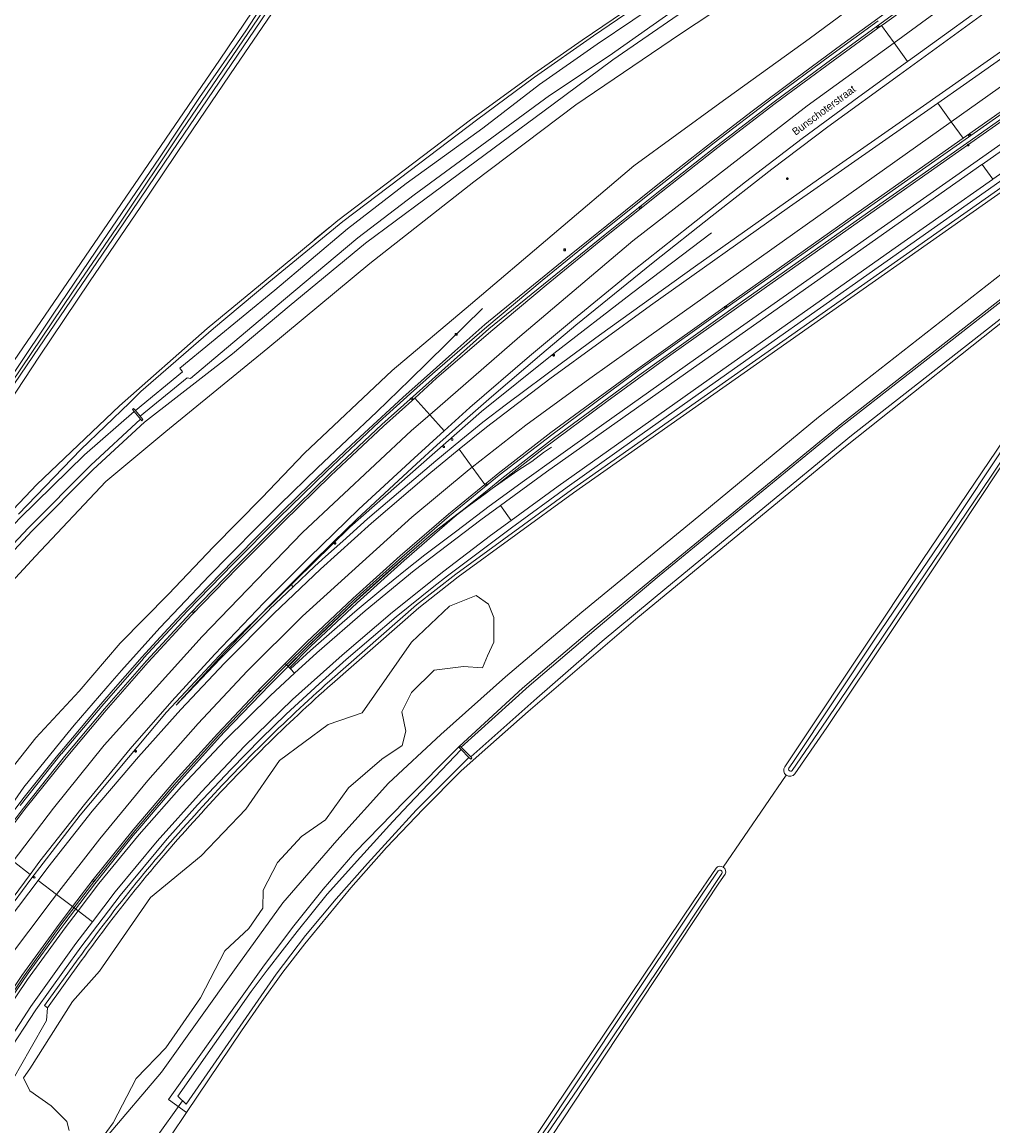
# Model space of a CAD drawing. Header units: metres. Extents: x 151448 to 154749, y 463108 to 465296.
# Tile 361 of 449: x 153305 to 153467, y 464862 to 465046. Entities that reach past the tile are written whole.
import ezdxf
from ezdxf.enums import TextEntityAlignment as Align

# ---------------------------------------------------------------- set-up
doc = ezdxf.new("R2010")
doc.units = ezdxf.units.M
doc.layers.get('0').update_dxf_attribs({"lineweight": 9})
for name, color, linetype, lineweight in [('B-PV-GK-BESCHOEIING-G', 253, 'Continuous', 9), ('B-PV-GR-GRAS-GV', 253, 'Continuous', 9), ('B-PV-GR-GROENVOORZIENING-GV', 253, 'Continuous', 9), ('B-PV-GR-STRUIK-GV', 253, 'Continuous', 9), ('B-PV-GW-TALUD_KRUIN-G', 253, 'Continuous', 9), ('B-PV-IE-MEUBILAIR-S', 253, 'Continuous', 9), ('B-PV-IE-MEUBILAIR_WEGMEUBILAIR-G', 253, 'Continuous', 9), ('B-PV-IE-TERREINAFSCHEIDING_KUNSTMATIG_HEKWERK-G', 253, 'Continuous', 9), ('B-PV-KW-KUNSTWERK_DUIKER-G', 253, 'Continuous', 9), ('B-PV-KW-KUNSTWERK_STUW-GV', 253, 'Continuous', 9), ('B-PV-OG-TERREIN_BEGROEID-GV', 253, 'Continuous', 9), ('B-PV-OG-TERREIN_ERF-GV', 253, 'Continuous', 9), ('B-PV-OG-TERREIN_OEVER-GV', 253, 'Continuous', 9), ('B-PV-OG-TOPOGRAFIE-T18', 2, 'Continuous', 9), ('B-PV-OG-WATER-GV', 253, 'Continuous', 9), ('B-PV-OG-WATER_SLOOT-GV', 253, 'Continuous', 9), ('B-PV-RI-HWA_GOOT_LIJNGOOT-G', 253, 'Continuous', 9), ('B-PV-VH-GESLOTENVERHARDING-GV', 253, 'Continuous', 9), ('B-PV-VH-OPENVERHARDING-GV', 253, 'Continuous', 9)]:
    doc.layers.add(name, color=color, linetype=linetype, lineweight=lineweight)
doc.styles.add('Drong', font='txt', dxfattribs={"height": 1.8})
doc.styles.add('NLCS-ISO', font='txt')

# ---------------------------------------------------------------- blocks, each defined once
blk = doc.blocks.new('SIE-MEUBILAIR_BORD_INFORMATIE-SO')
h = blk.add_hatch(color=256)
h.dxf.hatch_style = 1
h.paths.add_polyline_path([(0.13, 0.2), (-0.33, 0.2), (-0.33, 0.08), (-0.13, 0.08), (-0.13, -0.65), (0.13, -0.65)])
h = blk.add_hatch(color=256)
h.dxf.hatch_style = 1
edge = h.paths.add_edge_path()
edge.add_arc((0, 0.5), 0.149, 0, 360)
for points in [[(-0.75, -0.75), (0.75, -0.75), (0.75, 0.75), (-0.75, 0.75)], [(0.13, 0.2), (-0.33, 0.2), (-0.33, 0.08), (-0.13, 0.08), (-0.13, -0.65), (0.13, -0.65)]]:
    blk.add_lwpolyline(points, close=True)
blk.add_circle((0, 0.5), 0.149)
blk = doc.blocks.new('SIE-MEUBILAIR_BORD_WEGWIJZER-SO')
blk.add_lwpolyline([(-0.75, -0.75), (0.75, -0.75), (0.75, 0.75), (-0.75, 0.75)], close=True)
at = {"style": 'NLCS-ISO'}
blk.add_text('ww', height=0.75, dxfattribs=at).set_placement((0, 0.125), align=Align.MIDDLE_CENTER)
blk = doc.blocks.new('SIE-MEUBILAIR_PAAL_LICHTMAST-SO')
for points in [[(-0.62, 0), (-1, 0)], [(-0.71, 0.71), (-0.44, 0.44)], [(0, 1), (0, 0.62)], [(0.44, 0.44), (0.71, 0.71)], [(1, 0), (0.62, 0)], [(-0.71, -0.71), (-0.44, -0.44)], [(0, -0.62), (0, -1)], [(0.44, -0.44), (0.71, -0.71)]]:
    blk.add_lwpolyline(points)
blk.add_circle((0, 0), 0.5)
blk = doc.blocks.new('SIE-MEUBILAIR_PAAL_TEL-SO')
blk.add_circle((0, 0), 0.75)
at = {"style": 'NLCS-ISO'}
blk.add_text('tel', height=0.75, dxfattribs=at).set_placement((-0.08, 0.07), align=Align.MIDDLE_CENTER)
blk = doc.blocks.new('SIE-MEUBILAIR_PAAL_VERKEERSBORD-SO')
blk.add_circle((0, 0), 0.75)
at = {"style": 'NLCS-ISO'}
blk.add_text('vb', height=0.75, dxfattribs=at).set_placement((0, 0.07), align=Align.MIDDLE_CENTER)
blk = doc.blocks.new('SIE-MEUBILAIR_PAAL_HECTOMETER-SO')
blk.add_circle((0, 0), 0.75)
at = {"style": 'NLCS-ISO'}
blk.add_text('hm', height=0.75, dxfattribs=at).set_placement((0.16, 0.07), align=Align.MIDDLE_CENTER)
blk = doc.blocks.new('SIE-MEUBILAIR_PUT_KOLK-SO')
blk.add_ellipse((0, 0), major_axis=(1.25, 0), ratio=0.54)
at = {"style": 'NLCS-ISO'}
blk.add_text('klk', height=0.75, dxfattribs=at).set_placement((0.03, 0), align=Align.MIDDLE_CENTER)

msp = doc.modelspace()

# ---------------------------------------------------------------- linework, layer by layer
at = {"layer": 'B-PV-GK-BESCHOEIING-G', "flags": 128}
for points in [[(153323.564, 464980.989), (153331.406, 464987.466)], [(153332.203, 464986.455), (153324.36, 464980.053)]]:
    msp.add_lwpolyline(points, dxfattribs=at)
at = {"layer": 'B-PV-GR-GRAS-GV', "flags": 128}
for points in [[(153280.059, 464955.404), (153337.601, 465039.516), (153373.444, 465092.616), (153376.915, 465097.758), (153379.062, 465102.987), (153400.963, 465134.489), (153413.615, 465153.831), (153412.074, 465156.077), (153415.249, 465169.505), (153417.233, 465179.493), (153419.217, 465191.267), (153423.583, 465224.273), (153427.128, 465258.471), (153431.263, 465256.972), (153432.123, 465265.571), (153433.578, 465275.559), (153436.598, 465294.866)], [(153415.71, 465150.371), (153408.569, 465140.247), (153401.744, 465130.015), (153392.683, 465116.598), (153385.843, 465105.788), (153378.691, 465095.234), (153369.148, 465081.429), (153360.767, 465068.854), (153354.003, 465058.727), (153346.304, 465047.223), (153340.297, 465038.461), (153332.138, 465026.509), (153324.473, 465015.1), (153315.881, 465002.477), (153307.572, 464990.099), (153299.742, 464978.233)], [(153295.319, 464956.262), (153307.116, 464968.648), (153320.924, 464981.812), (153335.535, 464994.691), (153350.787, 465007.296), (153357.391, 465012.754), (153379.509, 465029.521), (153381.915, 465031.278), (153390.066, 465037.226), (153398.133, 465042.828), (153411.81, 465052.164)]]:
    msp.add_lwpolyline(points, dxfattribs=at)
at = {"layer": 'B-PV-GR-GROENVOORZIENING-GV', "flags": 128}
for points in [[(153558.228, 465139.235), (153539.234, 465126.674), (153519.719, 465114.511), (153503.95, 465104.632), (153488.537, 465095.258), (153469.537, 465083.656), (153452.363, 465072.367), (153431.736, 465059.22), (153403.265, 465039.589), (153393.288, 465032.168), (153371.873, 465016.287), (153361.961, 465008.965), (153349.224, 464998.434), (153339.775, 464990.489), (153325.077, 464979.044), (153316.511, 464971.146), (153306.352, 464960.907), (153297.313, 464951.283)], [(153559.363, 465136.558), (153541.225, 465124.397), (153522.824, 465113.59), (153505.401, 465102.102), (153490.261, 465092.255), (153471.501, 465080.596), (153452.035, 465068.418), (153433.224, 465056.275), (153414.582, 465043.883), (153397.121, 465032.071), (153380.047, 465019.18), (153362.722, 465005.558), (153345.689, 464991.435), (153328.674, 464977.528), (153318.638, 464969.129), (153306.903, 464956.67), (153290.206, 464938.659)], [(153290.206, 464938.659), (153306.903, 464956.67), (153318.638, 464969.129), (153328.674, 464977.528), (153345.689, 464991.435), (153362.722, 465005.558), (153380.047, 465019.18), (153397.121, 465032.071), (153414.582, 465043.883), (153433.224, 465056.275), (153452.035, 465068.418), (153471.501, 465080.596), (153490.261, 465092.255), (153505.401, 465102.102), (153522.824, 465113.59), (153541.225, 465124.397), (153559.363, 465136.558)], [(153300.222, 464917.865), (153306.936, 464926.374), (153314.196, 464934.171), (153321.055, 464942.176), (153329.092, 464950.339), (153336.586, 464958.221), (153344.692, 464966.409), (153351.814, 464973.91), (153366.457, 464987.685), (153379.511, 464998.704), (153406.766, 465021.844), (153421.156, 465032.331), (153436.045, 465043.064), (153450.952, 465054.138), (153465.028, 465064.332), (153485.533, 465078.306), (153507.216, 465093.367), (153526.957, 465106.935), (153543.291, 465118.728), (153559.095, 465129.564)], [(153559.095, 465129.564), (153543.291, 465118.728), (153526.957, 465106.935), (153507.216, 465093.367), (153485.533, 465078.306), (153465.028, 465064.332), (153450.952, 465054.138), (153436.045, 465043.064), (153421.156, 465032.331), (153406.766, 465021.844), (153379.511, 464998.704), (153366.457, 464987.685), (153351.814, 464973.91), (153344.692, 464966.409), (153336.586, 464958.221), (153329.092, 464950.339), (153321.055, 464942.176), (153314.196, 464934.171), (153306.936, 464926.374), (153300.222, 464917.865)], [(153355.994, 464935.825), (153370.496, 464948.536), (153377.067, 464953.696), (153396.362, 464967.767), (153502.233, 465042.214), (153515.997, 465052.211), (153531.596, 465062.943), (153602.185, 465112.731), (153601.754, 465113.325), (153584.249, 465100.989)], [(153602.185, 465112.731), (153531.596, 465062.943), (153515.997, 465052.211), (153502.233, 465042.214), (153502.579, 465041.723), (153396.712, 464967.279), (153377.429, 464953.217), (153370.879, 464948.074), (153356.391, 464935.375)], [(153302.483, 464896.135), (153307.325, 464902.551), (153308.948, 464904.702), (153316.357, 464914.094), (153324.062, 464923.173), (153331.129, 464931.107), (153338.432, 464938.83), (153346.666, 464947.101), (153354.454, 464954.519), (153363, 464962.188), (153372.548, 464970.388), (153377.633, 464974.53), (153382.201, 464978.251), (153392.775, 464986.305), (153409.561, 464998.529), (153432.782, 465015.033), (153457.516, 465032.351), (153461.801, 465035.351), (153538.869, 465089.589), (153538.941, 465089.64), (153555.562, 465101.33)], [(153564.147, 465088.049), (153547.906, 465076.678), (153530.528, 465064.511), (153515.086, 465053.636), (153466.723, 465019.642), (153466.655, 465019.594), (153449.875, 465007.788), (153419.333, 464986.248), (153394.128, 464968.349), (153386.313, 464962.642), (153382.865, 464960.125), (153375.041, 464954.203), (153366.47, 464947.355), (153358.093, 464940.169), (153349.794, 464932.731), (153341.793, 464924.94), (153334.593, 464917.352), (153327.223, 464909.087), (153320.219, 464900.64), (153316.414, 464895.629), (153313.649, 464891.987), (153306.105, 464881.513), (153299.113, 464870.772)], [(153568.211, 465082.484), (153534.62, 465057.599), (153505.92, 465034.132), (153470.909, 465005.934), (153437.601, 464979.885), (153416.661, 464962.611), (153398.072, 464947.313), (153385.364, 464936.519), (153374.557, 464926.934), (153365.797, 464918.793), (153357.221, 464909.224), (153348.202, 464898.774), (153340.393, 464888.027), (153327.935, 464870.535), (153318.866, 464859.818)], [(153318.866, 464859.818), (153327.935, 464870.535), (153340.393, 464888.027), (153348.202, 464898.774), (153357.221, 464909.224), (153365.797, 464918.793), (153374.557, 464926.934), (153385.364, 464936.519), (153398.072, 464947.313), (153416.661, 464962.611), (153437.601, 464979.885), (153470.909, 465005.934), (153505.92, 465034.132), (153534.62, 465057.599), (153568.211, 465082.484)], [(153329.468, 464859.894), (153332.096, 464863.794), (153329.085, 464865.978), (153344.831, 464888.031), (153349.786, 464894.704), (153354.928, 464901.064), (153360.217, 464907.187), (153368.605, 464915.819), (153377.614, 464924.887), (153388.191, 464934.657), (153399.825, 464944.556), (153411.082, 464953.865), (153441.498, 464978.815), (153473.145, 465003.598), (153508.113, 465031.812), (153535.662, 465053.543), (153564.113, 465075.089)], [(153304.068, 464963.674), (153314.467, 464974.475), (153322.569, 464982.299), (153324.494, 464984.158), (153336.634, 464994.7), (153345.861, 465002.467), (153358.221, 465012.544), (153367.809, 465019.848), (153380.525, 465029.476), (153390.189, 465036.664), (153400.027, 465043.551), (153429.644, 465063.779)], [(153300.214, 464907.966), (153305.129, 464914.42), (153311.987, 464923.039), (153318.708, 464930.991), (153325.675, 464938.962), (153333.017, 464946.888), (153340.611, 464954.735), (153348.211, 464962.39), (153356.199, 464970.15), (153364.968, 464978.382), (153370.193, 464983.092), (153373.85, 464986.389), (153382.903, 464994.211), (153392.123, 465001.936), (153402.232, 465010.161), (153411.367, 465017.476), (153420.819, 465024.928), (153430.4, 465032.255), (153440.048, 465039.396), (153448.141, 465045.29), (153448.377, 465045.462), (153464.949, 465057.435)], [(153504.438, 465055.327), (153477.845, 465036.564), (153462.348, 465025.658), (153445.769, 465013.991), (153424.556, 464998.97), (153407.663, 464986.89), (153393.552, 464976.517), (153384.751, 464969.684), (153382.547, 464967.889), (153378.142, 464964.302), (153381.105, 464966.513), (153383.104, 464967.981), (153383.745, 464968.445), (153391.657, 464974.613), (153402.27, 464982.526), (153412.932, 464990.281), (153428.563, 465001.41), (153446.33, 465013.96), (153460.976, 465024.271), (153471.275, 465031.523), (153487.935, 465043.257), (153504.014, 465054.583)], [(153411.81, 465052.164), (153398.133, 465042.828), (153390.066, 465037.226), (153381.915, 465031.278), (153379.509, 465029.521), (153357.391, 465012.754), (153350.787, 465007.296), (153335.535, 464994.691), (153320.924, 464981.812), (153307.116, 464968.648), (153295.319, 464956.262)], [(153469.273, 465051.474), (153452.651, 465039.413), (153452.486, 465039.293), (153444.336, 465033.373), (153434.874, 465026.449), (153425.427, 465019.221), (153416.123, 465011.872), (153406.563, 465004.263), (153396.698, 464996.232), (153389.336, 464990.058), (153379.4, 464981.51), (153375.116, 464977.631), (153370.082, 464973.073), (153360.844, 464964.525), (153352.572, 464956.479), (153345.033, 464948.912), (153336.822, 464940.321), (153329.638, 464932.462), (153322.702, 464924.517), (153315.061, 464915.219), (153307.623, 464905.751), (153306.005, 464903.556), (153301.276, 464897.142)], [(153509.891, 465048.764), (153474.853, 465024.14), (153447.565, 465004.935), (153428.337, 464991.374), (153416.18, 464982.783), (153406.842, 464976.151), (153395.638, 464968.195), (153386.332, 464961.418), (153375.655, 464953.414), (153373.402, 464951.613), (153367.108, 464946.585), (153358.752, 464939.417), (153354.23, 464935.364), (153348.713, 464930.283), (153344.578, 464926.256), (153339.495, 464921.066), (153333.96, 464915.139), (153328.895, 464909.46), (153321.002, 464900.018), (153314.453, 464891.392), (153311.727, 464887.607), (153306.93, 464880.948), (153301.995, 464873.366)], [(153301.995, 464873.366), (153306.93, 464880.948), (153311.727, 464887.607), (153314.453, 464891.392), (153321.002, 464900.018), (153328.895, 464909.46), (153333.96, 464915.139), (153339.495, 464921.066), (153344.578, 464926.256), (153348.713, 464930.283), (153354.23, 464935.364), (153358.752, 464939.417), (153367.108, 464946.585), (153373.402, 464951.613), (153375.655, 464953.414), (153386.332, 464961.418), (153395.638, 464968.195), (153406.842, 464976.151), (153416.18, 464982.783), (153428.337, 464991.374), (153447.565, 465004.935), (153474.853, 465024.14), (153509.891, 465048.764)], [(153302.193, 464912.766), (153305.028, 464916.425), (153310.344, 464923.116), (153313.044, 464926.363), (153317.414, 464931.551), (153320.274, 464934.833), (153324.676, 464939.869), (153328.343, 464943.829), (153331.269, 464946.989), (153335.812, 464951.717), (153340.002, 464956.035), (153344.447, 464960.504), (153348.239, 464964.286), (153352.712, 464968.644), (153359.655, 464975.27), (153368.241, 464983.168), (153376.89, 464990.907), (153381.902, 464995.384), (153386.134, 464998.823), (153390.918, 465002.711), (153396.318, 465007.096), (153405.36, 465014.399), (153410.53, 465018.545), (153416.156, 465022.975), (153420.013, 465026.012), (153426.293, 465030.811), (153433.816, 465036.466), (153441.485, 465042.118), (153445.896, 465045.32), (153450.325, 465048.53)], [(153450.325, 465048.53), (153445.896, 465045.32), (153441.485, 465042.118), (153433.816, 465036.466), (153426.293, 465030.811), (153420.013, 465026.012), (153416.156, 465022.975), (153410.53, 465018.545), (153405.36, 465014.399), (153396.318, 465007.096), (153390.918, 465002.711), (153386.134, 464998.823), (153381.902, 464995.384), (153376.89, 464990.907), (153368.241, 464983.168), (153359.655, 464975.27), (153352.712, 464968.644), (153348.239, 464964.286), (153344.447, 464960.504), (153340.002, 464956.035), (153335.812, 464951.717), (153331.269, 464946.989), (153328.343, 464943.829), (153324.676, 464939.869), (153320.274, 464934.833), (153317.414, 464931.551), (153313.044, 464926.363), (153310.344, 464923.116), (153305.028, 464916.425), (153302.193, 464912.766)], [(153470.581, 465042.754), (153454.565, 465031.506), (153437.623, 465019.643), (153417.074, 465005.095), (153401.067, 464993.58), (153394.919, 464989.103), (153385.542, 464982.052), (153381.582, 464979.037), (153377.913, 464976.048), (153373.717, 464972.63), (153363.793, 464964.187), (153362.34, 464962.94), (153358.184, 464959.21), (153355.321, 464956.641), (153353.541, 464955.03), (153349.91, 464951.572), (153345.976, 464947.825), (153345.957, 464947.806), (153337.723, 464939.535), (153337.705, 464939.517), (153330.4, 464931.799), (153337.553, 464939.639), (153345.748, 464948.213), (153349.512, 464951.991), (153352.982, 464955.473), (153356.604, 464959.006), (153360.557, 464962.851), (153364.388, 464966.442), (153367.505, 464969.326), (153370.486, 464972.085), (153373.918, 464975.197), (153378.585, 464979.423), (153383.019, 464983.305), (153386.074, 464985.932), (153391.407, 464990.49), (153397.093, 464995.258), (153410.02, 465005.736), (153419.851, 465013.543), (153429.816, 465021.32), (153439.177, 465028.358), (153451.103, 465037.052), (153465.84, 465047.748)], [(153465.84, 465047.748), (153451.103, 465037.052), (153439.177, 465028.358), (153429.816, 465021.32), (153419.851, 465013.543), (153410.02, 465005.736), (153397.093, 464995.258), (153391.407, 464990.49), (153386.074, 464985.932), (153383.019, 464983.305), (153378.585, 464979.423), (153373.918, 464975.197), (153370.486, 464972.085), (153367.505, 464969.326), (153364.388, 464966.442), (153360.557, 464962.851), (153356.604, 464959.006), (153352.982, 464955.473), (153349.512, 464951.991), (153349.91, 464951.572), (153353.541, 464955.03), (153355.321, 464956.641), (153358.184, 464959.21), (153362.34, 464962.94), (153363.793, 464964.187), (153373.717, 464972.63), (153377.913, 464976.048), (153381.582, 464979.037), (153385.542, 464982.052), (153394.919, 464989.103), (153401.067, 464993.58), (153417.074, 465005.095), (153437.623, 465019.643), (153454.565, 465031.506), (153470.581, 465042.754)], [(153447.552, 465046.098), (153439.456, 465040.202), (153429.799, 465033.054), (153420.206, 465025.718), (153410.745, 465018.259), (153401.604, 465010.939), (153391.486, 465002.707), (153382.257, 464994.974), (153373.188, 464987.139), (153369.523, 464983.835), (153364.291, 464979.118), (153355.508, 464970.873), (153347.508, 464963.101), (153339.897, 464955.435), (153332.291, 464947.576), (153324.941, 464939.641), (153324.922, 464939.62), (153317.95, 464931.643), (153311.222, 464923.683), (153311.205, 464923.662), (153304.34, 464915.034)], [(153304.34, 464915.034), (153311.205, 464923.662), (153311.222, 464923.683), (153317.95, 464931.643), (153324.922, 464939.62), (153324.941, 464939.641), (153332.291, 464947.576), (153339.897, 464955.435), (153347.508, 464963.101), (153355.508, 464970.873), (153364.291, 464979.118), (153369.523, 464983.835), (153373.188, 464987.139), (153382.257, 464994.974), (153391.486, 465002.707), (153401.604, 465010.939), (153410.745, 465018.259), (153420.206, 465025.718), (153429.799, 465033.054), (153439.456, 465040.202), (153447.552, 465046.098)], [(153356.391, 464935.375), (153370.879, 464948.074), (153377.429, 464953.217), (153396.712, 464967.279), (153502.579, 465041.723), (153502.233, 465042.214), (153396.362, 464967.767), (153377.067, 464953.696), (153370.496, 464948.536), (153355.994, 464935.825)], [(153477.269, 465037.381), (153461.772, 465026.476), (153445.192, 465014.808), (153423.976, 464999.785), (153407.075, 464987.699), (153392.949, 464977.314), (153384.128, 464970.466), (153381.916, 464968.664), (153375.813, 464963.694), (153367.766, 464956.736), (153359.892, 464949.643), (153352.128, 464942.315), (153348.583, 464938.77), (153348.781, 464938.565), (153349.023, 464938.314), (153354.775, 464943.937), (153361.086, 464949.87), (153366.456, 464954.669), (153369.76, 464957.583), (153372.893, 464960.258), (153373.832, 464961.042), (153377.231, 464963.622), (153378.142, 464964.302), (153382.547, 464967.889), (153384.751, 464969.684), (153393.552, 464976.517), (153407.663, 464986.89), (153424.556, 464998.97), (153445.769, 465013.991), (153462.348, 465025.658), (153477.845, 465036.564)], [(153471.971, 465028.287), (153460.512, 465020.218), (153448.079, 465011.464), (153431.69, 464999.913), (153417.087, 464989.62), (153401.768, 464978.763), (153393.797, 464973.113), (153388.535, 464969.318), (153382.645, 464965.019), (153377.208, 464960.94), (153371.908, 464956.903), (153368.645, 464954.366), (153364.536, 464950.99), (153360.6, 464947.725), (153357.241, 464944.812), (153352.817, 464940.959), (153349.438, 464937.883), (153350.133, 464937.163), (153353.873, 464940.568), (153361.918, 464947.544), (153370.126, 464954.289), (153381.262, 464962.771), (153384.495, 464965.131), (153392.188, 464970.747), (153417.664, 464988.803), (153464.897, 465022.083), (153464.935, 465022.11), (153480.456, 465033.038)], [(153471.275, 465031.523), (153460.976, 465024.271), (153446.33, 465013.96), (153428.563, 465001.41), (153412.932, 464990.281), (153402.27, 464982.526), (153391.657, 464974.613), (153383.745, 464968.445), (153383.104, 464967.981), (153381.105, 464966.513), (153378.142, 464964.302), (153376.456, 464962.928), (153368.426, 464955.985), (153360.569, 464948.907), (153352.825, 464941.598), (153349.29, 464938.063), (153349.277, 464938.05), (153349.438, 464937.883), (153352.817, 464940.959), (153357.241, 464944.812), (153360.6, 464947.725), (153364.536, 464950.99), (153368.645, 464954.366), (153371.908, 464956.903), (153377.208, 464960.94), (153382.645, 464965.019), (153388.535, 464969.318), (153393.797, 464973.113), (153401.768, 464978.763), (153417.087, 464989.62), (153431.69, 464999.913), (153448.079, 465011.464), (153460.512, 465020.218), (153471.971, 465028.287)], [(153312.49, 464860.803), (153312.121, 464862.281), (153309.511, 464864.926), (153305.932, 464867.407), (153304.897, 464869.563), (153305.932, 464871.056), (153313.091, 464882.324), (153317.581, 464887.411), (153326.087, 464899.676), (153334.543, 464906.667), (153341.982, 464914.431), (153347.623, 464922.565), (153355.734, 464928.59), (153361.447, 464930.501), (153369.652, 464942.332), (153375.994, 464948.322), (153380.444, 464950.109), (153382.513, 464948.674), (153383.428, 464946.438), (153383.428, 464942.317), (153382.366, 464940.054), (153381.488, 464938.068), (153378.348, 464938.253), (153373.452, 464937.652), (153369.665, 464933.911), (153368.049, 464930.679), (153368.742, 464927.446), (153368.095, 464925.09), (153364.724, 464922.781), (153359.135, 464918.024), (153355.302, 464912.667), (153351.284, 464909.896), (153347.313, 464905.555), (153344.911, 464900.936), (153344.858, 464897.903), (153342.51, 464894.517), (153338.492, 464890.776), (153334.425, 464882.933), (153328.655, 464874.612), (153323.713, 464869.486), (153319.834, 464862.05), (153316.674, 464857.701)], [(153314.527, 464889.09), (153308.908, 464881.295), (153308.719, 464879.146), (153305.997, 464874.353), (153301.843, 464867.037), (153301.264, 464865.903), (153300.878, 464865.35), (153300.412, 464865.047), (153299.611, 464864.95), (153298.636, 464864.939), (153297.77, 464865.09), (153296.927, 464865.383), (153296.887, 464865.319), (153292.625, 464858.429), (153297.035, 464855.114)], [(153301.843, 464867.037), (153305.997, 464874.353), (153308.719, 464879.146), (153308.908, 464881.295), (153308.421, 464881.646), (153314.04, 464889.44)], [(153314.04, 464889.44), (153308.421, 464881.646), (153308.908, 464881.295), (153314.527, 464889.09)]]:
    msp.add_lwpolyline(points, dxfattribs=at)
for points in [[(153368.426, 464955.985), (153376.456, 464962.928), (153378.142, 464964.302), (153377.231, 464963.622), (153373.832, 464961.042), (153372.893, 464960.258), (153369.76, 464957.583), (153366.456, 464954.669), (153361.086, 464949.87), (153354.775, 464943.937), (153349.023, 464938.314), (153349.046, 464938.29), (153349.277, 464938.05), (153349.29, 464938.063), (153352.825, 464941.598), (153360.569, 464948.907)], [(153349.512, 464951.991), (153345.748, 464948.213), (153337.553, 464939.639), (153330.4, 464931.799), (153337.705, 464939.517), (153337.723, 464939.535), (153345.957, 464947.806), (153345.976, 464947.825), (153349.91, 464951.572)]]:
    msp.add_lwpolyline(points, close=True, dxfattribs=at)
at = {"layer": 'B-PV-GR-GROENVOORZIENING-GV'}
for points in [[(153355.994, 464935.825, 0.0272594), (153334.148, 464914.2)], [(153334.148, 464914.2, -0.0272594), (153355.994, 464935.825)], [(153334.591, 464913.796, -0.027225), (153356.391, 464935.375)], [(153356.391, 464935.375, 0.027225), (153334.591, 464913.796)], [(153334.148, 464914.2, 0.0306221), (153314.04, 464889.44)], [(153314.04, 464889.44, -0.0306221), (153334.148, 464914.2)], [(153314.527, 464889.09, -0.0306007), (153334.591, 464913.796)], [(153334.591, 464913.796, 0.0306007), (153314.527, 464889.09)]]:
    msp.add_lwpolyline(points, format="xyb", dxfattribs=at)
at = {"layer": 'B-PV-GR-STRUIK-GV', "flags": 128}
msp.add_lwpolyline([(153316.674, 464857.701), (153319.834, 464862.05), (153323.713, 464869.486), (153328.655, 464874.612), (153334.425, 464882.933), (153338.492, 464890.776), (153342.51, 464894.517), (153344.858, 464897.903), (153344.911, 464900.936), (153347.313, 464905.555), (153351.284, 464909.896), (153355.302, 464912.667), (153359.135, 464918.024), (153364.724, 464922.781), (153368.095, 464925.09), (153368.742, 464927.446), (153368.049, 464930.679), (153369.665, 464933.911), (153373.452, 464937.652), (153378.348, 464938.253), (153381.488, 464938.068), (153382.366, 464940.054), (153383.428, 464942.317), (153383.428, 464946.438), (153382.513, 464948.674), (153380.444, 464950.109), (153375.994, 464948.322), (153369.652, 464942.332), (153361.447, 464930.501), (153355.734, 464928.59), (153347.623, 464922.565), (153341.982, 464914.431), (153334.543, 464906.667), (153326.087, 464899.676), (153317.581, 464887.411), (153313.091, 464882.324), (153305.932, 464871.056), (153304.897, 464869.563), (153305.932, 464867.407), (153309.511, 464864.926), (153312.121, 464862.281), (153312.49, 464860.803)], dxfattribs=at)
at = {"layer": 'B-PV-GW-TALUD_KRUIN-G', "flags": 128}
for points in [[(153602.185, 465112.731), (153531.596, 465062.943), (153515.997, 465052.211), (153502.233, 465042.214), (153502.579, 465041.723), (153396.712, 464967.279), (153377.429, 464953.217), (153370.879, 464948.074), (153356.391, 464935.375)], [(153314.527, 464889.09), (153308.908, 464881.295)]]:
    msp.add_lwpolyline(points, dxfattribs=at)
at = {"layer": 'B-PV-GW-TALUD_KRUIN-G'}
for points in [[(153356.391, 464935.375, 0.027225), (153334.591, 464913.796)], [(153334.591, 464913.796, 0.0306007), (153314.527, 464889.09)]]:
    msp.add_lwpolyline(points, format="xyb", dxfattribs=at)
at = {"layer": 'B-PV-IE-MEUBILAIR_WEGMEUBILAIR-G', "flags": 128}
for points in [[(153287.074, 464874.791), (153293.343, 464884.703), (153299.104, 464893.307), (153306.133, 464902.775), (153314.355, 464913.435), (153328.789, 464930.612), (153338.336, 464940.877), (153359.366, 464961.541), (153381.368, 464980.867), (153393.415, 464990.536), (153406.382, 465000.576), (153419.747, 465010.664)], [(153381.542, 464998.016), (153369.393, 464986.157), (153363.863, 464980.8), (153353.966, 464971.427), (153347.699, 464965.304), (153344.28, 464961.929), (153339.244, 464956.818), (153335.894, 464953.39), (153330.93, 464948.184), (153327.645, 464944.694), (153321.233, 464937.602), (153319.669, 464935.822), (153313.374, 464928.471), (153311.834, 464926.62), (153304.948, 464918.089), (153301.455, 464913.047)], [(153299.64, 464878.25), (153304.705, 464885.656), (153305.692, 464887.059), (153310.954, 464894.31), (153311.768, 464895.409), (153316.798, 464901.983), (153323.222, 464910.02), (153324.306, 464911.322), (153327.232, 464914.712), (153328.977, 464916.777), (153331.276, 464919.375), (153337.234, 464926.034), (153338.384, 464927.279), (153345.996, 464935.229), (153349.046, 464938.29), (153352.068, 464941.321), (153353.283, 464942.505), (153359.785, 464948.644), (153361.037, 464949.795), (153368.808, 464956.736), (153372.114, 464959.565), (153374.076, 464961.18), (153379.52, 464965.318), (153381.715, 464966.952), (153383.154, 464968), (153387.433, 464970.985), (153389.729, 464972.505), (153391.712, 464973.971), (153393.018, 464974.882)]]:
    msp.add_lwpolyline(points, dxfattribs=at)
at = {"layer": 'B-PV-IE-TERREINAFSCHEIDING_KUNSTMATIG_HEKWERK-G', "flags": 128}
for points in [[(153494.495, 465015.24), (153492.149, 465013.357), (153472.651, 464999.276), (153442.129, 464975.02), (153407.435, 464946.44), (153389.157, 464930.777), (153382.404, 464924.819), (153377.957, 464920.822), (153371.604, 464914.463), (153365.469, 464908.046), (153359.559, 464901.327), (153351.842, 464891.977), (153348.17, 464887.213), (153344.698, 464882.345), (153341.292, 464877.44), (153332.096, 464863.794)], [(153356.158, 465011.735), (153355.837, 465011.489), (153353.435, 465009.485)], [(153332.096, 464863.794), (153329.468, 464859.894), (153328.579, 464859.337)]]:
    msp.add_lwpolyline(points, dxfattribs=at)
at = {"layer": 'B-PV-KW-KUNSTWERK_DUIKER-G', "flags": 128}
msp.add_lwpolyline([(153326.823, 464859.258), (153331.42, 464865.763)], dxfattribs=at)
at = {"layer": 'B-PV-KW-KUNSTWERK_STUW-GV', "flags": 128}
for points in [[(153323.564, 464980.989), (153323.26, 464981.347), (153323.06, 464981.191), (153323.367, 464980.82), (153324.419, 464979.546), (153324.622, 464979.301), (153324.83, 464979.5), (153324.36, 464980.053)], [(153377.814, 464924.912), (153377.628, 464924.741), (153377.955, 464924.408), (153379.248, 464923.089), (153379.54, 464922.79), (153379.752, 464922.975), (153379.572, 464923.155), (153377.955, 464924.771)]]:
    msp.add_lwpolyline(points, close=True, dxfattribs=at)
at = {"layer": 'B-PV-OG-TERREIN_BEGROEID-GV', "flags": 128}
for points in [[(153413.615, 465153.831), (153400.963, 465134.489), (153379.062, 465102.987), (153376.915, 465097.758), (153373.444, 465092.616), (153337.601, 465039.516), (153280.059, 464955.404)], [(153303.34, 464987.358), (153309.848, 464997.095), (153318.124, 465009.367), (153327.59, 465023.199), (153334.29, 465033.273), (153342.014, 465044.395), (153348.84, 465054.969), (153355.346, 465064.396), (153362.581, 465075.049), (153370.37, 465086.361), (153378.473, 465098.54), (153384.434, 465107.613), (153390.257, 465116.409), (153395.634, 465124.216), (153402.445, 465134.529), (153407.188, 465141.734), (153414.158, 465151.914)]]:
    msp.add_lwpolyline(points, dxfattribs=at)
at = {"layer": 'B-PV-OG-TERREIN_ERF-GV', "flags": 128}
for points in [[(153581.608, 465082.886), (153529.565, 465043.389), (153497.171, 465017.388), (153497.212, 465017.095), (153496.889, 465016.258), (153496.626, 465015.439), (153496.369, 465014.627), (153495.959, 465013.398), (153495.29, 465011.879), (153494.262, 465010.26), (153485.374, 464997.28), (153470.867, 464975.883), (153457.643, 464955.888), (153438.989, 464928.055), (153433.659, 464920.365)], [(153472.651, 464999.276), (153442.129, 464975.02), (153407.435, 464946.44), (153389.157, 464930.777), (153382.404, 464924.819), (153377.957, 464920.822), (153371.604, 464914.463), (153365.469, 464908.046), (153359.559, 464901.327), (153351.842, 464891.977), (153348.17, 464887.213), (153344.698, 464882.345), (153341.292, 464877.44), (153332.096, 464863.794), (153329.468, 464859.894)], [(153431.971, 464921.534), (153434.679, 464925.529), (153455.025, 464956.121), (153468.555, 464976.109)], [(153432.233, 464920.11), (153421.707, 464904.75)], [(153421.707, 464904.75), (153432.233, 464920.11)], [(153370.591, 464831.685), (153371.038, 464831.669), (153371.412, 464831.823), (153371.808, 464832.207), (153373.471, 464834.79), (153373.789, 464834.944), (153374.272, 464834.9), (153374.754, 464834.702), (153377.001, 464838.118), (153376.777, 464838.485), (153376.644, 464839.035), (153376.709, 464839.401), (153393.487, 464864.475), (153416.805, 464899.161), (153420.497, 464904.607)], [(153422.022, 464903.573), (153420.987, 464902.079), (153403.915, 464876.327), (153393.119, 464859.975), (153378.856, 464838.282), (153378.178, 464837.91), (153377.691, 464837.862), (153377.297, 464837.905), (153377.001, 464838.118), (153374.754, 464834.702)]]:
    msp.add_lwpolyline(points, dxfattribs=at)
at = {"layer": 'B-PV-OG-TERREIN_ERF-GV'}
for points in [[(153432.233, 464920.11, -0.4128982), (153431.971, 464921.534)], [(153433.659, 464920.365, -0.4131254), (153432.233, 464920.11)], [(153420.497, 464904.607, -0.3727948), (153421.707, 464904.75)], [(153421.707, 464904.75, -0.3728784), (153422.022, 464903.573)]]:
    msp.add_lwpolyline(points, format="xyb", dxfattribs=at)
at = {"layer": 'B-PV-OG-TERREIN_OEVER-GV', "flags": 128}
for points in [[(153278.603, 464950.518), (153281.903, 464955.278), (153291.542, 464969.003), (153302.841, 464985.567), (153313.085, 465000.781), (153321.078, 465012.466), (153331.263, 465027.728), (153344.981, 465047.792), (153359.344, 465068.842), (153372.073, 465087.901), (153385.521, 465108.208), (153395.734, 465123.311), (153408.778, 465143.037), (153414.614, 465151.657)], [(153415.25, 465151.096), (153407.965, 465140.65), (153392.525, 465117.624), (153376.863, 465093.974), (153361.107, 465070.778), (153344.518, 465046.096), (153329.626, 465024.195), (153321.616, 465012.365), (153306.564, 464990.215), (153291.278, 464967.736), (153279.489, 464950.496)], [(153299.742, 464978.233), (153307.572, 464990.099), (153315.881, 465002.477), (153324.473, 465015.1), (153332.138, 465026.509), (153340.297, 465038.461), (153346.304, 465047.223), (153354.003, 465058.727), (153360.767, 465068.854), (153369.148, 465081.429), (153378.691, 465095.234), (153385.843, 465105.788), (153392.683, 465116.598), (153401.744, 465130.015), (153408.569, 465140.247), (153415.71, 465150.371)], [(153414.158, 465151.914), (153407.188, 465141.734), (153402.445, 465134.529), (153395.634, 465124.216), (153390.257, 465116.409), (153384.434, 465107.613), (153378.473, 465098.54), (153370.37, 465086.361), (153362.581, 465075.049), (153355.346, 465064.396), (153348.84, 465054.969), (153342.014, 465044.395), (153334.29, 465033.273), (153327.59, 465023.199), (153318.124, 465009.367), (153309.848, 464997.095), (153303.34, 464987.358)], [(153297.313, 464951.283), (153306.352, 464960.907), (153316.511, 464971.146), (153325.077, 464979.044), (153339.775, 464990.489), (153349.224, 464998.434), (153361.961, 465008.965), (153371.873, 465016.287), (153393.288, 465032.168), (153403.265, 465039.589), (153431.736, 465059.22), (153452.363, 465072.367), (153469.537, 465083.656), (153488.537, 465095.258), (153503.95, 465104.632), (153519.719, 465114.511), (153539.234, 465126.674), (153558.228, 465139.235)], [(153429.644, 465063.779), (153400.027, 465043.551), (153390.189, 465036.664), (153380.525, 465029.476), (153367.809, 465019.848), (153358.221, 465012.544), (153345.861, 465002.467), (153336.634, 464994.7), (153324.494, 464984.158), (153322.569, 464982.299), (153314.467, 464974.475), (153304.068, 464963.674)], [(153304.296, 464963.008), (153315.053, 464973.596), (153323.367, 464980.82), (153323.06, 464981.191), (153323.26, 464981.347), (153323.564, 464980.989), (153331.406, 464987.466), (153331.012, 464988.07), (153346.859, 465001.085), (153358.97, 465011.35), (153368.774, 465018.911), (153381.59, 465028.165), (153391.041, 465035.456), (153400.644, 465042.16), (153430.413, 465062.27)], [(153432.612, 465061.36), (153402.666, 465040.22), (153392.708, 465033.603), (153370.133, 465017.014), (153360.728, 465009.818), (153348.313, 464999.453), (153332.77, 464986.334), (153332.203, 464986.455), (153324.36, 464980.053), (153324.83, 464979.5), (153324.622, 464979.301), (153324.419, 464979.546), (153316.138, 464971.884), (153305.691, 464961.336), (153296.568, 464951.692)], [(153494.935, 465015.298), (153494.902, 465015.341), (153494.832, 465015.511), (153494.495, 465015.24), (153494.585, 465015.021), (153494.597, 465014.52), (153494.262, 465013.648), (153486.738, 465002.359), (153468.555, 464976.109), (153455.025, 464956.121), (153434.679, 464925.529)], [(153432.668, 464921.293), (153433.299, 464922.209), (153447.109, 464943.007), (153458.788, 464960.204), (153473.285, 464981.993), (153487.931, 465003.432), (153494.361, 465013.361)], [(153473.145, 465003.598), (153441.498, 464978.815), (153411.082, 464953.865), (153399.825, 464944.556), (153388.191, 464934.657), (153377.614, 464924.887), (153368.605, 464915.819), (153360.217, 464907.187), (153354.928, 464901.064), (153349.786, 464894.704), (153344.831, 464888.031), (153329.085, 464865.978), (153332.096, 464863.794), (153341.292, 464877.44), (153344.698, 464882.345), (153348.17, 464887.213), (153351.842, 464891.977), (153359.559, 464901.327), (153365.469, 464908.046), (153371.604, 464914.463), (153377.957, 464920.822), (153382.404, 464924.819), (153389.157, 464930.777), (153407.435, 464946.44), (153442.129, 464975.02), (153472.651, 464999.276)], [(153351.943, 464893.325), (153347.081, 464886.871), (153332.042, 464865.197), (153330.667, 464866.514), (153342.903, 464883.987), (153345.561, 464887.53), (153350.594, 464894.009), (153355.579, 464900.261), (153361.137, 464906.428), (153366.556, 464912.385), (153369.22, 464915.221), (153377.955, 464924.408), (153377.628, 464924.741), (153377.814, 464924.912), (153377.955, 464924.771), (153389.305, 464935.048), (153400.514, 464944.575), (153410.999, 464953.41), (153441.399, 464978.332), (153472.881, 465002.965)], [(153474.588, 465001.482), (153443.135, 464976.833), (153412.276, 464951.47), (153401.518, 464942.513), (153390.574, 464932.957), (153379.572, 464923.155), (153379.752, 464922.975), (153379.54, 464922.79), (153379.248, 464923.089), (153370.424, 464914.265), (153362.302, 464905.376), (153357.096, 464899.493), (153351.943, 464893.325)], [(153479.571, 464989.673), (153466.449, 464970.037), (153454.129, 464951.821), (153439.022, 464929.361), (153433.214, 464920.917)], [(153433.659, 464920.365), (153438.989, 464928.055), (153457.643, 464955.888), (153470.867, 464975.883)], [(153434.679, 464925.529), (153431.971, 464921.534)], [(153420.497, 464904.607), (153416.805, 464899.161), (153393.487, 464864.475), (153376.709, 464839.401), (153376.644, 464839.035), (153376.777, 464838.485), (153377.001, 464838.118), (153377.297, 464837.905), (153377.691, 464837.862), (153378.178, 464837.91), (153378.856, 464838.282), (153393.119, 464859.975), (153403.915, 464876.327), (153420.987, 464902.079), (153422.022, 464903.573)], [(153377.237, 464839.516), (153379.088, 464842.066), (153392.471, 464861.644), (153403.762, 464878.64), (153418.296, 464900.424), (153420.847, 464904.128)], [(153421.48, 464903.693), (153410.839, 464887.67), (153397.411, 464867.717), (153387.207, 464852.766), (153377.974, 464838.837)]]:
    msp.add_lwpolyline(points, dxfattribs=at)
at = {"layer": 'B-PV-OG-TERREIN_OEVER-GV'}
for points in [[(153431.971, 464921.534, 0.4128982), (153432.233, 464920.11)], [(153432.233, 464920.11, 0.4131254), (153433.659, 464920.365)], [(153433.214, 464920.917, -1.0477005), (153432.668, 464921.293)], [(153421.707, 464904.75, 0.3727948), (153420.497, 464904.607)], [(153420.847, 464904.128, -0.9212767), (153421.48, 464903.693)], [(153422.022, 464903.573, 0.3728784), (153421.707, 464904.75)]]:
    msp.add_lwpolyline(points, format="xyb", dxfattribs=at)
at = {"layer": 'B-PV-OG-WATER-GV', "flags": 128}
msp.add_lwpolyline([(153430.413, 465062.27), (153400.644, 465042.16), (153391.041, 465035.456), (153381.59, 465028.165), (153368.774, 465018.911), (153358.97, 465011.35), (153346.859, 465001.085), (153331.012, 464988.07), (153331.406, 464987.466), (153323.564, 464980.989), (153324.36, 464980.053), (153332.203, 464986.455), (153332.77, 464986.334), (153348.313, 464999.453), (153360.728, 465009.818), (153370.133, 465017.014), (153392.708, 465033.603), (153402.666, 465040.22), (153432.612, 465061.36)], dxfattribs=at)
for points in [[(153377.955, 464924.771), (153379.572, 464923.155), (153390.574, 464932.957), (153401.518, 464942.513), (153412.276, 464951.47), (153443.135, 464976.833), (153474.588, 465001.482), (153493.375, 465016.328), (153494.478, 465016.373), (153494.832, 465015.511), (153495.918, 465016.382), (153496.285, 465018.541), (153510.099, 465029.438), (153508.458, 465031.258), (153472.881, 465002.965), (153441.399, 464978.332), (153410.999, 464953.41), (153400.514, 464944.575), (153389.305, 464935.048)], [(153304.296, 464963.008), (153295.137, 464953.282), (153285.999, 464943.547), (153287.224, 464941.656), (153296.568, 464951.692), (153305.691, 464961.336), (153316.138, 464971.884), (153324.419, 464979.546), (153323.367, 464980.82), (153315.053, 464973.596)], [(153369.22, 464915.221), (153366.556, 464912.385), (153361.137, 464906.428), (153355.579, 464900.261), (153350.594, 464894.009), (153345.561, 464887.53), (153342.903, 464883.987), (153330.667, 464866.514), (153332.042, 464865.197), (153347.081, 464886.871), (153351.943, 464893.325), (153357.096, 464899.493), (153362.302, 464905.376), (153370.424, 464914.265), (153379.248, 464923.089), (153377.955, 464924.408)]]:
    msp.add_lwpolyline(points, close=True, dxfattribs=at)
at = {"layer": 'B-PV-OG-WATER_SLOOT-GV', "flags": 128}
for points in [[(153414.614, 465151.657), (153408.778, 465143.037), (153395.734, 465123.311), (153385.521, 465108.208), (153372.073, 465087.901), (153359.344, 465068.842), (153344.981, 465047.792), (153331.263, 465027.728), (153321.078, 465012.466), (153313.085, 465000.781), (153302.841, 464985.567), (153291.542, 464969.003), (153281.903, 464955.278), (153278.603, 464950.518)], [(153279.489, 464950.496), (153291.278, 464967.736), (153306.564, 464990.215), (153321.616, 465012.365), (153329.626, 465024.195), (153344.518, 465046.096), (153361.107, 465070.778), (153376.863, 465093.974), (153392.525, 465117.624), (153407.965, 465140.65), (153415.25, 465151.096)], [(153433.214, 464920.917), (153439.022, 464929.361), (153454.129, 464951.821), (153466.449, 464970.037), (153479.571, 464989.673), (153488.399, 465002.926), (153493.185, 465010.154), (153493.622, 465010.838), (153494.03, 465011.539), (153494.411, 465012.256), (153494.761, 465012.988), (153495.082, 465013.734), (153495.373, 465014.491), (153495.633, 465015.26), (153495.857, 465016.026), (153495.918, 465016.382), (153494.832, 465015.511), (153494.902, 465015.341), (153494.935, 465015.298)], [(153494.361, 465013.361), (153487.931, 465003.432), (153473.285, 464981.993), (153458.788, 464960.204), (153447.109, 464943.007)], [(153447.109, 464943.007), (153433.299, 464922.209), (153432.668, 464921.293)], [(153377.974, 464838.837), (153387.207, 464852.766), (153397.411, 464867.717), (153410.839, 464887.67), (153421.48, 464903.693)], [(153420.847, 464904.128), (153418.296, 464900.424), (153403.762, 464878.64), (153392.471, 464861.644), (153379.088, 464842.066)]]:
    msp.add_lwpolyline(points, dxfattribs=at)
at = {"layer": 'B-PV-OG-WATER_SLOOT-GV'}
for points in [[(153432.668, 464921.293, 1.0477005), (153433.214, 464920.917)], [(153421.48, 464903.693, 0.9212767), (153420.847, 464904.128)]]:
    msp.add_lwpolyline(points, format="xyb", dxfattribs=at)
at = {"layer": 'B-PV-RI-HWA_GOOT_LIJNGOOT-G', "flags": 128}
for points in [[(153489.078, 465074.454), (153488.036, 465075.883), (153487.589, 465075.548), (153487.323, 465074.16), (153487.516, 465073.815), (153479.425, 465068.151), (153464.755, 465057.726), (153449.318, 465046.569), (153439.827, 465039.679), (153430.193, 465032.533), (153420.626, 465025.222), (153411.152, 465017.762), (153402.007, 465010.428), (153382.551, 464994.623), (153364.713, 464978.664), (153355.966, 464970.417), (153347.942, 464962.601), (153340.328, 464954.944), (153332.736, 464947.102), (153325.419, 464939.2), (153318.42, 464931.193), (153311.713, 464923.232), (153304.873, 464914.622), (153298.355, 464906.103)], [(153504.109, 465055.873), (153445.376, 465014.511), (153423.325, 464998.934), (153407.243, 464987.446), (153393.076, 464976.973), (153384.324, 464970.21), (153376.027, 464963.428), (153368.038, 464956.519), (153360.1, 464949.39), (153352.329, 464942.053), (153348.781, 464938.565)], [(153348.781, 464938.565), (153344.776, 464934.502), (153337.491, 464926.777), (153330.389, 464918.901), (153323.454, 464910.807), (153316.781, 464902.509), (153311.139, 464895.108), (153304.878, 464886.463), (153299.302, 464878.211), (153294.2, 464870.356)]]:
    msp.add_lwpolyline(points, dxfattribs=at)
at = {"layer": 'B-PV-VH-GESLOTENVERHARDING-GV', "flags": 128}
for points in [[(153529.656, 465103.064), (153529.448, 465102.917), (153509.96, 465089.192), (153489.078, 465074.454), (153479.641, 465067.872), (153464.949, 465057.435), (153448.377, 465045.462), (153448.141, 465045.29), (153450.224, 465042.416), (153456.273, 465046.819), (153496.199, 465075.142), (153531.738, 465100.054)], [(153452.486, 465039.293), (153452.651, 465039.413), (153469.273, 465051.474), (153483.677, 465061.733), (153513.655, 465082.891), (153533.653, 465096.968), (153533.801, 465097.072), (153531.738, 465100.054), (153496.199, 465075.142), (153456.273, 465046.819), (153450.224, 465042.416)], [(153538.941, 465089.64), (153538.869, 465089.589), (153461.801, 465035.351), (153457.516, 465032.351), (153459.782, 465029.223), (153470.678, 465036.961), (153511.802, 465065.975), (153541.118, 465086.493)], [(153461.772, 465026.476), (153477.269, 465037.381), (153503.862, 465056.144), (153505.133, 465057.04), (153525.953, 465071.638), (153543.07, 465083.67), (153541.118, 465086.493), (153511.802, 465065.975), (153470.678, 465036.961), (153459.782, 465029.223)], [(153466.723, 465019.642), (153515.086, 465053.636), (153530.528, 465064.511), (153547.906, 465076.678), (153546.174, 465079.183), (153513.47, 465056.235), (153480.456, 465033.038), (153464.935, 465022.11)], [(153448.141, 465045.29), (153440.048, 465039.396), (153430.4, 465032.255), (153420.819, 465024.928), (153411.367, 465017.476), (153402.232, 465010.161), (153392.123, 465001.936), (153382.903, 464994.211), (153373.85, 464986.389), (153370.193, 464983.092), (153372.704, 464980.307), (153387.769, 464993.382), (153406.618, 465009.347), (153435.731, 465031.866), (153450.224, 465042.416)], [(153375.116, 464977.631), (153379.4, 464981.51), (153389.336, 464990.058), (153396.698, 464996.232), (153406.563, 465004.263), (153416.123, 465011.872), (153425.427, 465019.221), (153434.874, 465026.449), (153444.336, 465033.373), (153452.486, 465039.293), (153450.224, 465042.416), (153435.731, 465031.866), (153406.618, 465009.347), (153387.769, 464993.382), (153372.704, 464980.307)], [(153457.516, 465032.351), (153432.782, 465015.033), (153409.561, 464998.529), (153392.775, 464986.305), (153382.201, 464978.251), (153377.633, 464974.53), (153379.799, 464971.564), (153388.738, 464978.582), (153399.408, 464986.338), (153409.296, 464993.374), (153459.782, 465029.223)], [(153381.916, 464968.664), (153384.128, 464970.466), (153392.949, 464977.314), (153407.075, 464987.699), (153423.976, 464999.785), (153445.192, 465014.808), (153461.772, 465026.476), (153459.782, 465029.223), (153409.296, 464993.374), (153399.408, 464986.338), (153388.738, 464978.582), (153379.799, 464971.564)], [(153466.723, 465019.642), (153464.935, 465022.11), (153464.897, 465022.083), (153417.664, 464988.803), (153392.188, 464970.747), (153384.495, 464965.131), (153386.313, 464962.642), (153394.128, 464968.349), (153419.333, 464986.248), (153449.875, 465007.788), (153466.655, 465019.594)], [(153370.193, 464983.092), (153364.968, 464978.382), (153356.199, 464970.15), (153348.211, 464962.39), (153340.611, 464954.735), (153333.017, 464946.888), (153325.675, 464938.962), (153318.708, 464930.991), (153311.987, 464923.039), (153305.129, 464914.42), (153300.214, 464907.966), (153303.143, 464905.736), (153309.892, 464914.626), (153318.352, 464925.117), (153334.716, 464943.28), (153351.439, 464960.651), (153369.642, 464977.649), (153372.704, 464980.307)], [(153306.005, 464903.556), (153307.623, 464905.751), (153315.061, 464915.219), (153322.702, 464924.517), (153329.638, 464932.462), (153336.822, 464940.321), (153345.033, 464948.912), (153352.572, 464956.479), (153360.844, 464964.525), (153370.082, 464973.073), (153375.116, 464977.631), (153372.704, 464980.307), (153369.642, 464977.649), (153351.439, 464960.651), (153334.716, 464943.28), (153318.352, 464925.117), (153309.892, 464914.626), (153303.143, 464905.736)], [(153377.633, 464974.53), (153372.548, 464970.388), (153363, 464962.188), (153354.454, 464954.519), (153346.666, 464947.101), (153338.432, 464938.83), (153331.129, 464931.107), (153324.062, 464923.173), (153316.357, 464914.094), (153308.948, 464904.702), (153307.325, 464902.551), (153310.414, 464900.198), (153317.614, 464909.498), (153325.646, 464919.215), (153334.024, 464928.731), (153342.251, 464937.482), (153351.455, 464946.682), (153369.691, 464963.185), (153379.282, 464971.159), (153379.799, 464971.564)], [(153348.583, 464938.77), (153352.128, 464942.315), (153359.892, 464949.643), (153367.766, 464956.736), (153375.813, 464963.694), (153381.916, 464968.664), (153379.799, 464971.564), (153379.282, 464971.159), (153369.691, 464963.185), (153351.455, 464946.682), (153342.251, 464937.482), (153334.024, 464928.731), (153325.646, 464919.215), (153317.614, 464909.498), (153310.414, 464900.198), (153313.073, 464898.173), (153316.52, 464902.717), (153323.181, 464911.01), (153330.177, 464919.154), (153337.28, 464927.047), (153344.579, 464934.767)], [(153313.997, 464897.47), (153316.414, 464895.629), (153320.219, 464900.64), (153327.223, 464909.087), (153334.593, 464917.352), (153341.793, 464924.94), (153349.794, 464932.731), (153358.093, 464940.169), (153366.47, 464947.355), (153375.041, 464954.203), (153382.865, 464960.125), (153386.313, 464962.642), (153384.495, 464965.131), (153381.262, 464962.771), (153370.126, 464954.289), (153361.918, 464947.544), (153353.873, 464940.568), (153350.133, 464937.163), (153346.097, 464933.443), (153338.546, 464925.988), (153331.247, 464918.212), (153324.189, 464910.238), (153317.48, 464902.054)], [(153296.181, 464889.825), (153301.276, 464897.142), (153306.005, 464903.556), (153303.143, 464905.736), (153298.348, 464899.42), (153283.132, 464876.864), (153283.177, 464876.835), (153286.459, 464874.752), (153286.771, 464874.554), (153286.88, 464874.485), (153287.074, 464874.791), (153286.97, 464874.861), (153286.431, 464875.221), (153288.85, 464879.013), (153296.153, 464889.784)], [(153307.325, 464902.551), (153302.483, 464896.135), (153297.459, 464889.008), (153297.43, 464888.966), (153290.13, 464878.107), (153287.787, 464874.315), (153287.079, 464874.788), (153287.074, 464874.791), (153286.88, 464874.485), (153290.813, 464871.988), (153301.894, 464888.914), (153309.693, 464899.267), (153310.414, 464900.198)], [(153294.464, 464870.17), (153294.2, 464870.356), (153293.94, 464870.529), (153299.005, 464878.4), (153304.62, 464886.664), (153310.865, 464895.262), (153313.073, 464898.173), (153310.414, 464900.198), (153309.693, 464899.267), (153301.894, 464888.914), (153290.813, 464871.988), (153290.997, 464871.871), (153293.929, 464870.011), (153294.238, 464869.814), (153294.336, 464869.968)], [(153294.336, 464869.968), (153294.238, 464869.814), (153297.293, 464867.875), (153297.506, 464868.227), (153297.57, 464868.195), (153299.113, 464870.772), (153306.105, 464881.513), (153313.649, 464891.987), (153316.414, 464895.629), (153313.997, 464897.47), (153311.832, 464894.621), (153305.565, 464886.006), (153299.88, 464877.658), (153294.798, 464869.934), (153294.464, 464870.17)]]:
    msp.add_lwpolyline(points, close=True, dxfattribs=at)
at = {"layer": 'B-PV-VH-OPENVERHARDING-GV', "flags": 128}
for points in [[(153324.189, 464910.238), (153331.247, 464918.212), (153338.546, 464925.988), (153346.097, 464933.443), (153350.133, 464937.163), (153349.438, 464937.883), (153349.277, 464938.05), (153349.046, 464938.29), (153349.023, 464938.314), (153348.781, 464938.565), (153348.583, 464938.77), (153344.579, 464934.767), (153337.28, 464927.047), (153330.177, 464919.154), (153323.181, 464911.01), (153316.52, 464902.717), (153313.073, 464898.173), (153313.328, 464897.979), (153313.585, 464897.784), (153313.997, 464897.47), (153317.48, 464902.054)], [(153294.2, 464870.356), (153294.464, 464870.17), (153294.798, 464869.934), (153299.88, 464877.658), (153305.565, 464886.006), (153311.832, 464894.621), (153313.997, 464897.47), (153313.585, 464897.784), (153313.328, 464897.979), (153313.073, 464898.173), (153310.865, 464895.262), (153304.62, 464886.664), (153299.005, 464878.4), (153293.94, 464870.529)]]:
    msp.add_lwpolyline(points, close=True, dxfattribs=at)

# ---------------------------------------------------------------- block references
at = {"layer": 'B-PV-IE-MEUBILAIR-S', "xscale": 0.2, "yscale": 0.2, "zscale": 0.2}
for name, p in [('SIE-MEUBILAIR_PUT_KOLK-SO', (153447.527, 465045.078)), ('SIE-MEUBILAIR_PUT_KOLK-SO', (153462.821, 465026.981)), ('SIE-MEUBILAIR_PAAL_HECTOMETER-SO', (153462.603, 465025.329)), ('SIE-MEUBILAIR_PAAL_LICHTMAST-SO', (153432.396, 465019.709)), ('SIE-MEUBILAIR_PUT_KOLK-SO', (153407.859, 465014.906)), ('SIE-MEUBILAIR_BORD_WEGWIJZER-SO', (153395.242, 465007.842)), ('SIE-MEUBILAIR_PAAL_VERKEERSBORD-SO', (153395.242, 465007.842)), ('SIE-MEUBILAIR_PUT_KOLK-SO', (153422.127, 464998.268)), ('SIE-MEUBILAIR_BORD_INFORMATIE-SO', (153377.128, 464993.731)), ('SIE-MEUBILAIR_PAAL_LICHTMAST-SO', (153393.39, 464990.251)), ('SIE-MEUBILAIR_PUT_KOLK-SO', (153369.715, 464982.982)), ('SIE-MEUBILAIR_PAAL_TEL-SO', (153375.049, 464974.96)), ('SIE-MEUBILAIR_PAAL_HECTOMETER-SO', (153376.432, 464976.172)), ('SIE-MEUBILAIR_PUT_KOLK-SO', (153382.121, 464968.621)), ('SIE-MEUBILAIR_PAAL_LICHTMAST-SO', (153356.883, 464958.853)), ('SIE-MEUBILAIR_PUT_KOLK-SO', (153333.232, 464947.414)), ('SIE-MEUBILAIR_PUT_KOLK-SO', (153344.308, 464934.183)), ('SIE-MEUBILAIR_PAAL_LICHTMAST-SO', (153323.61, 464924.122)), ('SIE-MEUBILAIR_PAAL_HECTOMETER-SO', (153306.664, 464903.054)), ('SIE-MEUBILAIR_PUT_KOLK-SO', (153316.609, 464902.507))]:
    msp.add_blockref(name, p, dxfattribs=at)

# ---------------------------------------------------------------- texts
at = {"layer": 'B-PV-OG-TOPOGRAFIE-T18', "style": 'Drong'}
msp.add_text('Bunschoterstraat', height=1.25, rotation=36.6, dxfattribs=at).set_placement((153438.474, 465031.169), align=Align.MIDDLE)

doc.saveas('drawing.dxf')
